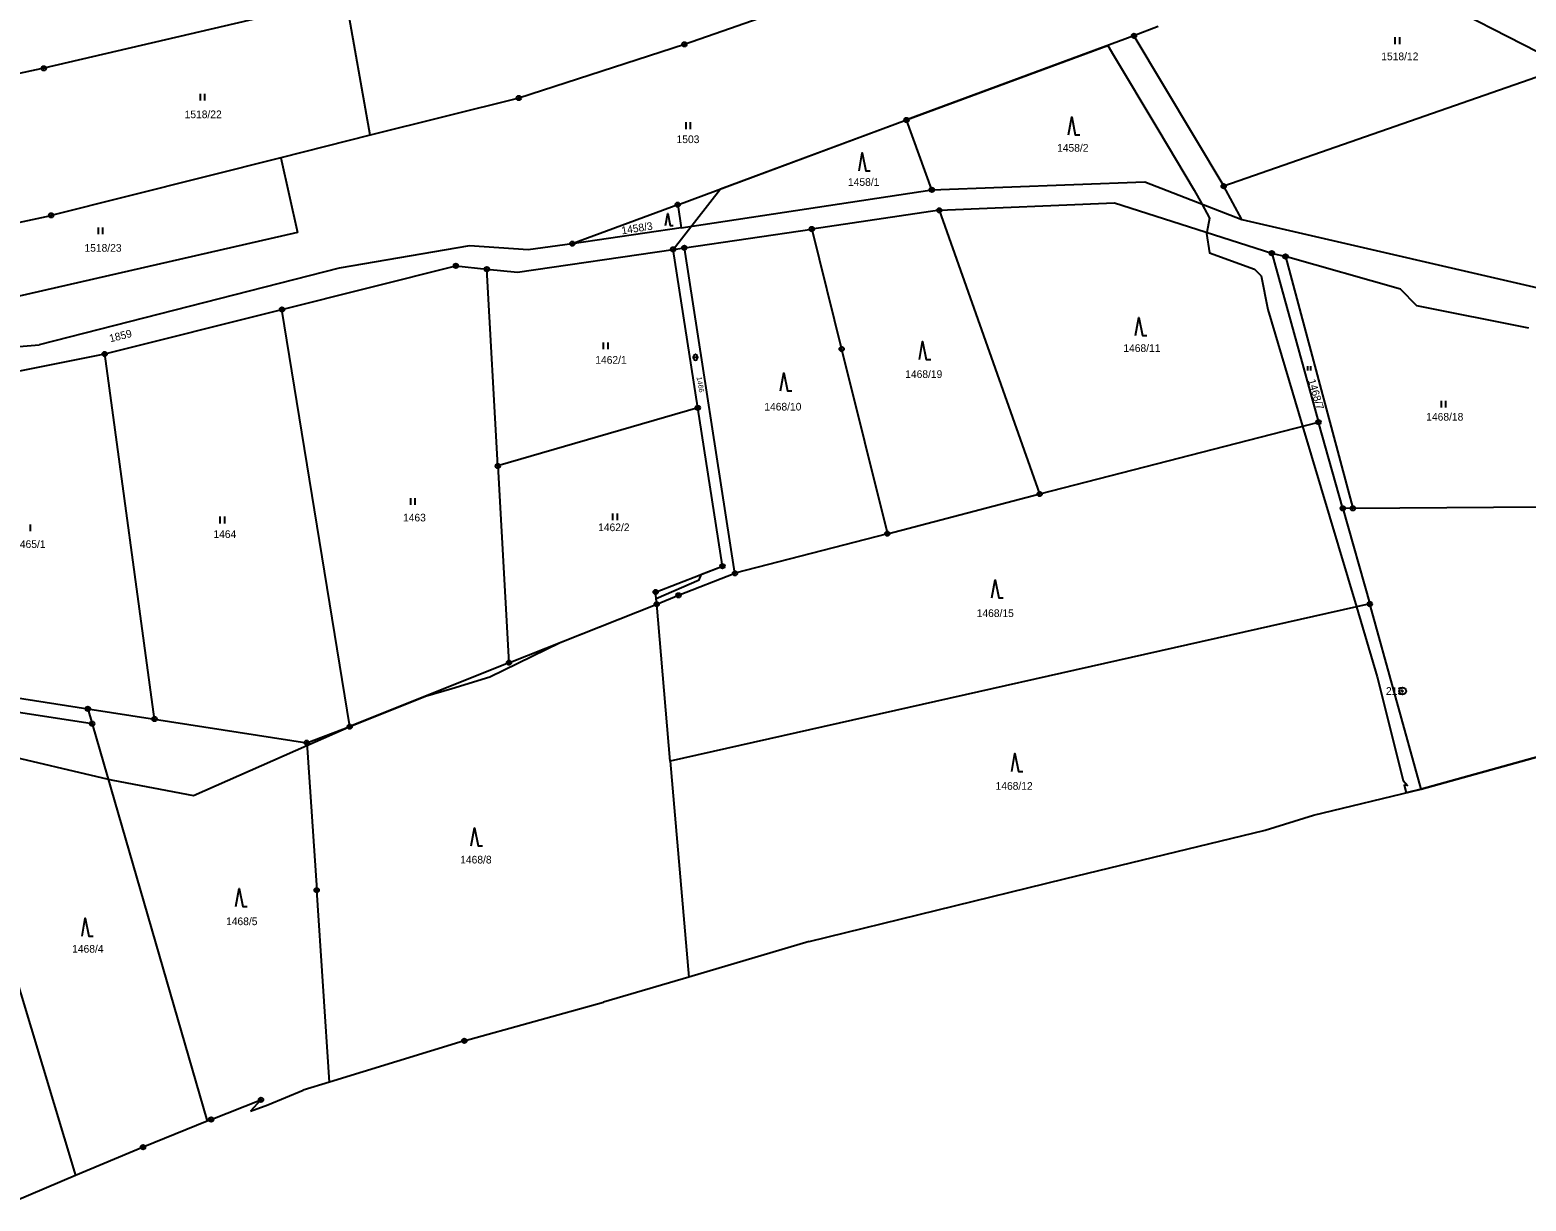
# Model space of a CAD drawing. Extents: x -445050 to -440454, y -1134563 to -1129741.
# Drawn here: x -442593.5 to -442261.9, y -1132972.3 to -1132712.9 of the extents above; entities that cross this region are included whole.
import ezdxf

# ---------------------------------------------------------------- set-up
doc = ezdxf.new("R2010")
doc.units = 0
for name, color, linetype in [('Vrstva 1', 7, 'Continuous'), ('Vrstva 13', 7, 'Continuous'), ('Vrstva 16', 7, 'Continuous'), ('Vrstva 17', 7, 'Continuous'), ('Vrstva 18', 7, 'Continuous'), ('Vrstva 24', 7, 'Continuous'), ('Vrstva 25', 7, 'Continuous'), ('Vrstva 52', 7, 'Continuous')]:
    doc.layers.add(name, color=color, linetype=linetype)

msp = doc.modelspace()

# ---------------------------------------------------------------- linework, layer by layer
at = {"layer": 'Vrstva 1'}
for points in [[(-442523.43, -1132705.73), (-442590.35, -1132721.43)], [(-442518.05, -1132736.28), (-442523.43, -1132705.73)], [(-442415.1, -1132704.47), (-442448.4, -1132716.13)], [(-442343.44, -1132712.19), (-442348.83, -1132714.24)], [(-442448.4, -1132716.13), (-442485.12, -1132728.02)], [(-442348.83, -1132714.24), (-442399.21, -1132732.88)], [(-442348.83, -1132714.24), (-442328.94, -1132747.55)], [(-442231.58, -1132713.68), (-442328.94, -1132747.55)], [(-442590.35, -1132721.43), (-442597.5, -1132722.99)], [(-442485.12, -1132728.02), (-442518.05, -1132736.28)], [(-442449.93, -1132751.65), (-442399.21, -1132732.88)], [(-442393.6, -1132748.34), (-442399.21, -1132732.88)], [(-442518.05, -1132736.28), (-442537.89, -1132741.25)], [(-442537.89, -1132741.25), (-442588.75, -1132754)], [(-442537.89, -1132741.25), (-442534.2, -1132757.83)], [(-442393.6, -1132748.34), (-442346.44, -1132746.57)], [(-442346.44, -1132746.57), (-442324.92, -1132754.94)], [(-442449.14, -1132756.75), (-442393.6, -1132748.34)], [(-442324.92, -1132754.94), (-442328.94, -1132747.55)], [(-442449.93, -1132751.65), (-442473.27, -1132760.29)], [(-442449.93, -1132751.65), (-442449.14, -1132756.75)], [(-442391.95, -1132752.89), (-442420.19, -1132757.03)], [(-442391.95, -1132752.89), (-442353.12, -1132751.25)], [(-442369.72, -1132815.72), (-442391.95, -1132752.89)], [(-442353.12, -1132751.25), (-442318.3, -1132762.38)], [(-442596, -1132755.59), (-442588.75, -1132754)], [(-442324.92, -1132754.94), (-442249.75, -1132772.24)], [(-442534.2, -1132757.83), (-442613.32, -1132775.92)], [(-442449.14, -1132756.75), (-442473.27, -1132760.29)], [(-442448.45, -1132761.18), (-442420.19, -1132757.03)], [(-442420.19, -1132757.03), (-442413.6, -1132783.61)], [(-442496.06, -1132760.76), (-442524.95, -1132765.69)], [(-442483.02, -1132761.61), (-442496.06, -1132760.76)], [(-442485.42, -1132766.61), (-442450.91, -1132761.54)], [(-442473.27, -1132760.29), (-442483.02, -1132761.61)], [(-442450.91, -1132761.54), (-442448.45, -1132761.18)], [(-442445.46, -1132796.62), (-442450.91, -1132761.54)], [(-442437.24, -1132833.29), (-442448.45, -1132761.18)], [(-442318.3, -1132762.38), (-442307.93, -1132799.8)], [(-442318.3, -1132762.38), (-442315.25, -1132763.12)], [(-442315.25, -1132763.12), (-442300.35, -1132818.89)], [(-442289.75, -1132770.37), (-442315.25, -1132763.12)], [(-442524.95, -1132765.69), (-442591.38, -1132782.68)], [(-442537.6, -1132774.86), (-442499.08, -1132765.2)], [(-442499.08, -1132765.2), (-442492.22, -1132765.91)], [(-442489.78, -1132809.51), (-442492.22, -1132765.91)], [(-442492.22, -1132765.91), (-442485.42, -1132766.61)], [(-442286.14, -1132774.01), (-442289.75, -1132770.37)], [(-442576.88, -1132784.7), (-442537.6, -1132774.86)], [(-442522.59, -1132867.25), (-442537.6, -1132774.86)], [(-442261.35, -1132778.99), (-442286.14, -1132774.01)], [(-442600.35, -1132783.44), (-442591.38, -1132782.68)], [(-442601.27, -1132789.53), (-442576.88, -1132784.7)], [(-442565.86, -1132865.57), (-442576.88, -1132784.7)], [(-442413.6, -1132783.61), (-442403.47, -1132824.51)], [(-442445.46, -1132796.62), (-442489.78, -1132809.51)], [(-442440.01, -1132831.69), (-442445.46, -1132796.62)], [(-442369.72, -1132815.72), (-442307.93, -1132799.8)], [(-442302.55, -1132818.91), (-442307.93, -1132799.8)], [(-442489.78, -1132809.51), (-442487.31, -1132853.08)], [(-442403.47, -1132824.51), (-442369.72, -1132815.72)], [(-442300.35, -1132818.89), (-442302.55, -1132818.91)], [(-442302.55, -1132818.91), (-442296.58, -1132840.08)], [(-442300.35, -1132818.89), (-442248.36, -1132818.46)], [(-442403.47, -1132824.51), (-442437.24, -1132833.29)], [(-442454.82, -1132837.43), (-442440.01, -1132831.69)], [(-442449.75, -1132838.15), (-442437.24, -1132833.29)], [(-442454.58, -1132840.14), (-442454.82, -1132837.43)], [(-442454.58, -1132840.14), (-442449.75, -1132838.15)], [(-442487.31, -1132853.08), (-442454.58, -1132840.14)], [(-442451.58, -1132874.89), (-442454.58, -1132840.14)], [(-442296.58, -1132840.08), (-442451.58, -1132874.89)], [(-442285.23, -1132881.09), (-442296.58, -1132840.08)], [(-442487.31, -1132853.08), (-442522.59, -1132867.25)], [(-442614.76, -1132858), (-442580.63, -1132863.29)], [(-442615.19, -1132861.17), (-442583.36, -1132966.7)], [(-442579.64, -1132866.6), (-442615.19, -1132861.17)], [(-442580.63, -1132863.29), (-442579.64, -1132866.6)], [(-442580.63, -1132863.29), (-442565.86, -1132865.57)], [(-442565.86, -1132865.57), (-442532.13, -1132870.8)], [(-442579.64, -1132866.6), (-442554.21, -1132954.62)], [(-442532.13, -1132870.8), (-442522.59, -1132867.25)], [(-442532.13, -1132870.8), (-442529.91, -1132903.46)], [(-442451.58, -1132874.89), (-442447.46, -1132922.71)], [(-442527.04, -1132945.99), (-442529.91, -1132903.46)]]:
    msp.add_lwpolyline(points, dxfattribs=at)
at = {"layer": 'Vrstva 13'}
for points in [[(-442285.23, -1132881.09), (-442259.11, -1132873.83)], [(-442309.05, -1132886.83), (-442285.23, -1132881.09)], [(-442319.76, -1132890.16), (-442309.05, -1132886.83)], [(-442364.23, -1132900.95), (-442319.76, -1132890.16)], [(-442420.82, -1132914.86), (-442364.23, -1132900.95)], [(-442420.82, -1132914.86), (-442447.46, -1132922.71)], [(-442447.46, -1132922.71), (-442466.36, -1132928.28)], [(-442497.2, -1132936.83), (-442466.36, -1132928.28)], [(-442497.2, -1132936.83), (-442527.04, -1132945.99)], [(-442540.74, -1132951.01), (-442532.91, -1132947.79)], [(-442527.04, -1132945.99), (-442532.91, -1132947.79)], [(-442553.3, -1132954.25), (-442542.26, -1132949.89)], [(-442542.26, -1132949.89), (-442544.59, -1132952.4)], [(-442544.59, -1132952.4), (-442540.74, -1132951.01)], [(-442554.21, -1132954.62), (-442568.38, -1132960.38)], [(-442553.3, -1132954.25), (-442554.21, -1132954.62)], [(-442568.38, -1132960.38), (-442583.36, -1132966.7)], [(-442583.36, -1132966.7), (-442596.71, -1132972.33)]]:
    msp.add_lwpolyline(points, dxfattribs=at)
at = {"layer": 'Vrstva 24'}
for centre, radius in [((-442448.4, -1132716.13), 0.5), ((-442448.4, -1132716.13), 0.1), ((-442348.83, -1132714.24), 0.5), ((-442348.83, -1132714.24), 0.1), ((-442590.35, -1132721.43), 0.5), ((-442590.35, -1132721.43), 0.1), ((-442485.12, -1132728.02), 0.5), ((-442485.12, -1132728.02), 0.1), ((-442399.21, -1132732.88), 0.5), ((-442399.21, -1132732.88), 0.1), ((-442393.6, -1132748.34), 0.5), ((-442393.6, -1132748.34), 0.1), ((-442328.94, -1132747.55), 0.5), ((-442328.94, -1132747.55), 0.1), ((-442449.93, -1132751.65), 0.5), ((-442449.93, -1132751.65), 0.1), ((-442391.95, -1132752.89), 0.5), ((-442391.95, -1132752.89), 0.1), ((-442588.75, -1132754), 0.5), ((-442588.75, -1132754), 0.1), ((-442420.19, -1132757.03), 0.5), ((-442473.27, -1132760.29), 0.5), ((-442420.19, -1132757.03), 0.1), ((-442473.27, -1132760.29), 0.1), ((-442450.91, -1132761.54), 0.5), ((-442450.91, -1132761.54), 0.1), ((-442448.45, -1132761.18), 0.5), ((-442448.45, -1132761.18), 0.1), ((-442318.3, -1132762.38), 0.5), ((-442318.3, -1132762.38), 0.1), ((-442315.25, -1132763.12), 0.5), ((-442315.25, -1132763.12), 0.1), ((-442499.08, -1132765.2), 0.5), ((-442499.08, -1132765.2), 0.1), ((-442492.22, -1132765.91), 0.5), ((-442492.22, -1132765.91), 0.1), ((-442537.6, -1132774.86), 0.5), ((-442537.6, -1132774.86), 0.1), ((-442413.6, -1132783.61), 0.5), ((-442576.88, -1132784.7), 0.5), ((-442576.88, -1132784.7), 0.1), ((-442413.6, -1132783.61), 0.1), ((-442445.46, -1132796.62), 0.5), ((-442445.46, -1132796.62), 0.1), ((-442307.93, -1132799.8), 0.5), ((-442307.93, -1132799.8), 0.1), ((-442489.78, -1132809.51), 0.5), ((-442489.78, -1132809.51), 0.1), ((-442369.72, -1132815.72), 0.5), ((-442369.72, -1132815.72), 0.1), ((-442302.55, -1132818.91), 0.5), ((-442302.55, -1132818.91), 0.1), ((-442300.35, -1132818.89), 0.5), ((-442300.35, -1132818.89), 0.1), ((-442403.47, -1132824.51), 0.5), ((-442403.47, -1132824.51), 0.1), ((-442440.01, -1132831.69), 0.5), ((-442440.01, -1132831.69), 0.1), ((-442437.24, -1132833.29), 0.5), ((-442437.24, -1132833.29), 0.1), ((-442454.82, -1132837.43), 0.5), ((-442454.82, -1132837.43), 0.1), ((-442449.75, -1132838.15), 0.5), ((-442449.75, -1132838.15), 0.1), ((-442296.58, -1132840.08), 0.5), ((-442454.58, -1132840.14), 0.5), ((-442454.58, -1132840.14), 0.1), ((-442296.58, -1132840.08), 0.1), ((-442487.31, -1132853.08), 0.5), ((-442487.31, -1132853.08), 0.1), ((-442289.3, -1132859.36), 0.75), ((-442289.3, -1132859.36), 0.1), ((-442580.63, -1132863.29), 0.5), ((-442580.63, -1132863.29), 0.1), ((-442579.64, -1132866.6), 0.5), ((-442565.86, -1132865.57), 0.5), ((-442565.86, -1132865.57), 0.1), ((-442579.64, -1132866.6), 0.1), ((-442522.59, -1132867.25), 0.5), ((-442522.59, -1132867.25), 0.1), ((-442532.13, -1132870.8), 0.5), ((-442532.13, -1132870.8), 0.1), ((-442529.91, -1132903.46), 0.5), ((-442529.91, -1132903.46), 0.1), ((-442497.2, -1132936.83), 0.5), ((-442497.2, -1132936.83), 0.1), ((-442542.26, -1132949.89), 0.5), ((-442542.26, -1132949.89), 0.1), ((-442553.3, -1132954.25), 0.5), ((-442553.3, -1132954.25), 0.1), ((-442568.38, -1132960.38), 0.5), ((-442568.38, -1132960.38), 0.1)]:
    msp.add_circle(centre, radius, dxfattribs=at)
at = {"layer": 'Vrstva 25'}
for p, q in [((-442290.94, -1132716.06), (-442290.94, -1132714.56)), ((-442289.94, -1132716.06), (-442289.94, -1132714.56)), ((-442555.69, -1132728.6), (-442555.69, -1132727.1)), ((-442554.69, -1132728.6), (-442554.69, -1132727.1)), ((-442448.08, -1132734.89), (-442448.08, -1132733.39)), ((-442447.08, -1132734.89), (-442447.08, -1132733.39)), ((-442578.28, -1132758.19), (-442578.28, -1132756.69)), ((-442577.28, -1132758.19), (-442577.28, -1132756.69)), ((-442466.35, -1132783.63), (-442466.35, -1132782.13)), ((-442465.35, -1132783.63), (-442465.35, -1132782.13)), ((-442446.65, -1132785.45), (-442445.31, -1132785.45)), ((-442446.32, -1132785.78), (-442446.32, -1132785.11)), ((-442445.65, -1132785.11), (-442445.65, -1132785.78)), ((-442310.29, -1132788.4), (-442310.29, -1132787.4)), ((-442309.62, -1132788.4), (-442309.62, -1132787.4)), ((-442280.71, -1132796.57), (-442280.71, -1132795.07)), ((-442279.71, -1132796.57), (-442279.71, -1132795.07)), ((-442509.06, -1132818.14), (-442509.06, -1132816.64)), ((-442508.06, -1132818.14), (-442508.06, -1132816.64)), ((-442593.32, -1132823.98), (-442593.32, -1132822.48)), ((-442551.29, -1132822.23), (-442551.29, -1132820.73)), ((-442550.29, -1132822.23), (-442550.29, -1132820.73)), ((-442464.28, -1132821.51), (-442464.28, -1132820.01)), ((-442463.28, -1132821.51), (-442463.28, -1132820.01))]:
    msp.add_line(p, q, dxfattribs=at)
for points in [[(-442363.33, -1132736.18), (-442362.63, -1132732.18), (-442361.83, -1132736.18), (-442360.83, -1132736.18)], [(-442409.75, -1132744.15), (-442409.05, -1132740.15), (-442408.25, -1132744.15), (-442407.25, -1132744.15)], [(-442452.6, -1132756.26), (-442452.13, -1132753.58), (-442451.59, -1132756.26), (-442450.92, -1132756.26)], [(-442348.46, -1132780.63), (-442347.76, -1132776.63), (-442346.96, -1132780.63), (-442345.96, -1132780.63)], [(-442396.37, -1132785.96), (-442395.67, -1132781.96), (-442394.87, -1132785.96), (-442393.87, -1132785.96)], [(-442427.11, -1132792.88), (-442426.41, -1132788.88), (-442425.61, -1132792.88), (-442424.61, -1132792.88)], [(-442380.29, -1132838.72), (-442379.59, -1132834.72), (-442378.79, -1132838.72), (-442377.79, -1132838.72)], [(-442375.92, -1132877.17), (-442375.22, -1132873.17), (-442374.42, -1132877.17), (-442373.42, -1132877.17)], [(-442495.67, -1132893.66), (-442494.97, -1132889.66), (-442494.17, -1132893.66), (-442493.17, -1132893.66)], [(-442547.8, -1132907.07), (-442547.1, -1132903.07), (-442546.3, -1132907.07), (-442545.3, -1132907.07)], [(-442581.91, -1132913.65), (-442581.21, -1132909.65), (-442580.41, -1132913.65), (-442579.41, -1132913.65)]]:
    msp.add_lwpolyline(points, dxfattribs=at)
for centre, start, end in [((-442445.98, -1132785.11), 0, 180), ((-442445.98, -1132785.78), 180, 0)]:
    msp.add_arc(centre, 0.335, start, end, dxfattribs=at)
at = {"layer": 'Vrstva 52'}
for points in [[(-442406.29, -1132668.13), (-442406.13, -1132670), (-442385.25, -1132664.1), (-442381.81, -1132663.12), (-442381.33, -1132664.08), (-442369.95, -1132686.62), (-442368.95, -1132688.6), (-442393.11, -1132697.09), (-442415.1, -1132704.47), (-442448.4, -1132716.13), (-442485.12, -1132728.02), (-442518.05, -1132736.28), (-442523.43, -1132705.73), (-442528.08, -1132679.35)], [(-442256.03, -1132719.57), (-442285.78, -1132704.27)], [(-442600.61, -1132873.16), (-442576.09, -1132878.88), (-442575.07, -1132879.12), (-442557.19, -1132882.52), (-442532.09, -1132871.45), (-442522.17, -1132867.08), (-442505.82, -1132860.52), (-442500, -1132858.77), (-442491.52, -1132856.23), (-442475.99, -1132848.61), (-442454.58, -1132840.14), (-442454.69, -1132838.89), (-442445.18, -1132834.76), (-442444.64, -1132833.48), (-442440.01, -1132831.69), (-442445.46, -1132796.62), (-442450.91, -1132761.54), (-442440.44, -1132748.14), (-442399.21, -1132732.88), (-442354.63, -1132716.39), (-442353.37, -1132718.5), (-442343.55, -1132734.93), (-442335.47, -1132748.39), (-442333.81, -1132751.48), (-442332.11, -1132754.64), (-442332.7, -1132757.78), (-442332.75, -1132758.04), (-442332.11, -1132762.29), (-442322.13, -1132765.9), (-442320.64, -1132767.39), (-442319.15, -1132774.83), (-442311.45, -1132800.71), (-442299.53, -1132840.74), (-442294.92, -1132856.23), (-442289.18, -1132879.18), (-442288.25, -1132880.31), (-442288.94, -1132880.21), (-442288.53, -1132881.89)], [(-442149.48, -1132800.59), (-442156.63, -1132805.56), (-442159.31, -1132807.43), (-442171.4, -1132815.84), (-442174.62, -1132818.08), (-442189.88, -1132830.09), (-442208.28, -1132846.89), (-442230.21, -1132859.87), (-442243.38, -1132867.08), (-442259.11, -1132873.83), (-442285.23, -1132881.09), (-442288.53, -1132881.89)]]:
    msp.add_lwpolyline(points, dxfattribs=at)

# ---------------------------------------------------------------- texts
at = {"layer": 'Vrstva 16'}
msp.add_text('1859', height=1.7, rotation=14.0362, dxfattribs=at).set_placement((-442575.63, -1132782.13))
at = {"layer": 'Vrstva 17'}
msp.add_text('213', height=1.7, dxfattribs=at).set_placement((-442292.99, -1132860.21))
at = {"layer": 'Vrstva 18'}
for s, p in [('1518/12', (-442294.03, -1132719.64)), ('1518/22', (-442559.17, -1132732.48)), ('1503', (-442450.17, -1132738)), ('1458/2', (-442365.86, -1132739.9)), ('1458/1', (-442412.19, -1132747.47)), ('1518/23', (-442581.36, -1132762.06)), ('1468/11', (-442351.18, -1132784.26)), ('1462/1', (-442468.18, -1132786.87)), ('1468/19', (-442399.51, -1132790.02)), ('1468/10', (-442430.73, -1132797.23)), ('1468/18', (-442284.07, -1132799.47)), ('1463', (-442510.78, -1132821.8)), ('1462/2', (-442467.55, -1132823.95)), ('1465/1', (-442596.94, -1132827.67)), ('1464', (-442552.79, -1132825.46)), ('1468/15', (-442383.67, -1132842.97)), ('1468/12', (-442379.49, -1132881.23)), ('1468/8', (-442498.11, -1132897.56)), ('1468/5', (-442549.99, -1132911.22)), ('1468/4', (-442584.09, -1132917.31))]:
    msp.add_text(s, height=1.7, dxfattribs=at).set_placement(p)
for s, height, rotation, p in [('1458/3', 1.7, 9.0396, (-442462.24, -1132758.23)), ('1466', 1.14, 279.737, (-442445.75, -1132789.86)), ('1468/7', 1.7, 286.5798, (-442310.3, -1132790.54))]:
    msp.add_text(s, height=height, rotation=rotation, dxfattribs=at).set_placement(p)

doc.saveas('drawing.dxf')
